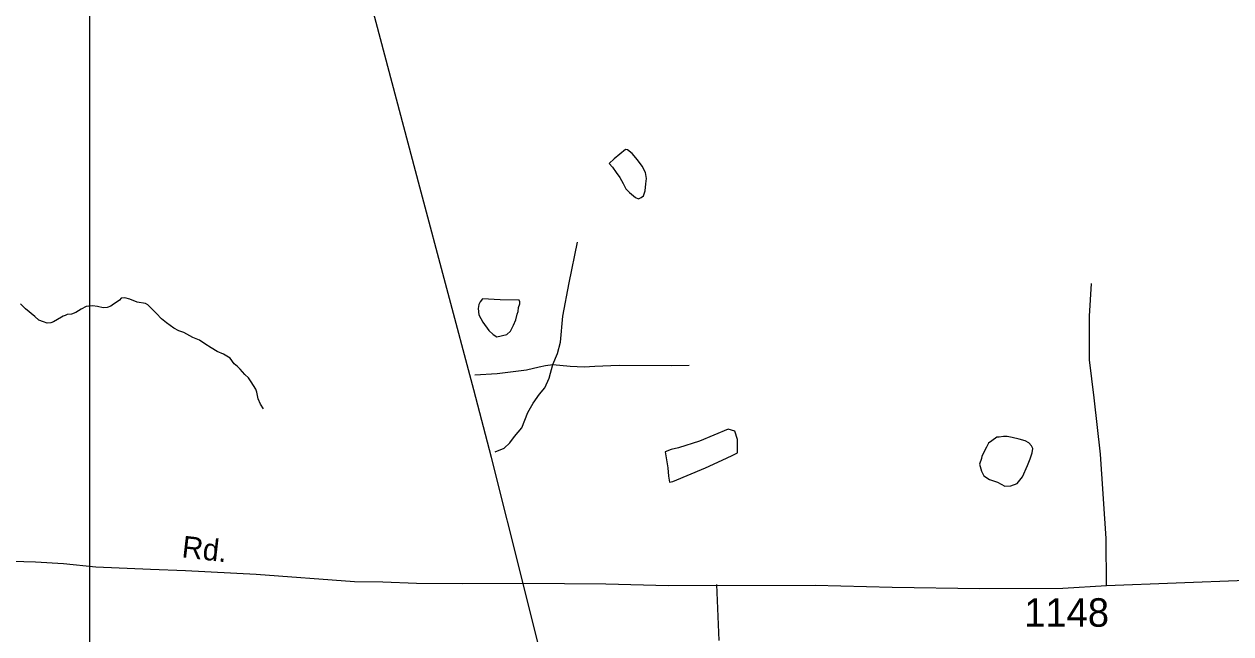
# Model space of a CAD drawing. Extents: x 2082433 to 2279600, y 546599 to 755198.
# Drawn here: x 2185676 to 2190966, y 595913 to 598585 of the extents above; entities that cross this region are included whole.
import ezdxf

# ---------------------------------------------------------------- set-up
doc = ezdxf.new("R2010")
doc.units = 0
for name, color, linetype in [('Exist Hydrographic Misc Water Feature', 7, 'Continuous'), ('Exist Hydrographic Pond Under 1500 Sq Ft', 7, 'Continuous'), ('Exist Road Non-System Type 51', 7, 'Continuous'), ('Exist Road Primary US Attributed', 7, 'Continuous'), ('Exist Road Secondary Type 51 Attributed', 7, 'Continuous'), ('Exist Road Secondary Type 51 Label', 7, 'Continuous'), ('Exist Road Secondary Type 51 Number Label', 7, 'Continuous'), ('Map Preparation Inset Cut Line', 7, 'Continuous')]:
    doc.layers.add(name, color=color, linetype=linetype)

msp = doc.modelspace()

# ---------------------------------------------------------------- linework, layer by layer
at = {"layer": 'Exist Hydrographic Misc Water Feature'}
for points in [[(2186354.3, 597240.8), (2186332.6, 597253), (2186300.2, 597275.8), (2186278.4, 597293.2), (2186256.3, 597316.1), (2186234.6, 597338.4), (2186218.2, 597354.7), (2186208.1, 597360.7), (2186172, 597366.5), (2186139.8, 597380.2), (2186117.9, 597386), (2186102.3, 597383.9), (2186094.1, 597375.8), (2186083.8, 597368), (2186068.3, 597357.8), (2186056.2, 597349.5), (2186040.2, 597343.4), (2186022.5, 597341.2), (2185998.3, 597347.3), (2185976, 597351.1), (2185960, 597349), (2185948.3, 597347.2), (2185926.2, 597335.1), (2185902.2, 597320.9), (2185884.5, 597314.6), (2185864.2, 597312.4), (2185856.4, 597308.7), (2185846.8, 597304.5), (2185840.6, 597300.6), (2185822.6, 597290.3), (2185805, 597280.4), (2185792.7, 597276.2), (2185776.7, 597274.1), (2185760.7, 597280.2), (2185740.6, 597287.7), (2185722.5, 597303.8), (2185682.1, 597337.5), (2185660.4, 597359.4)], [(2186726.3, 596899.5), (2186712.1, 596919.5), (2186702.1, 596943.3), (2186696.1, 596971.4), (2186691.8, 596985.5), (2186671.5, 597017.3), (2186659.6, 597034.9), (2186643.6, 597049.1), (2186623.3, 597072.8), (2186611.4, 597084.8), (2186597.3, 597096.6), (2186579, 597120.5), (2186550.5, 597138.2), (2186522.9, 597150.1), (2186496.8, 597165.7), (2186468.5, 597183.8), (2186444.7, 597199.6), (2186416, 597211.2), (2186376.5, 597233), (2186354.3, 597240.8)]]:
    msp.add_lwpolyline(points, dxfattribs=at)
at = {"layer": 'Exist Hydrographic Pond Under 1500 Sq Ft'}
for points in [[(2188263.1, 597994.3), (2188241.5, 597974), (2188255.9, 597958.1), (2188271.9, 597934.2), (2188287.7, 597912.3), (2188302, 597886.2), (2188314.3, 597862.5), (2188330.3, 597846.6), (2188356.4, 597824.8), (2188370.3, 597819.1), (2188380.8, 597824.8), (2188392.2, 597832.8), (2188398.4, 597855), (2188402.1, 597884.9), (2188404.1, 597908.9), (2188399.8, 597935.1), (2188385.9, 597962.8), (2188365.4, 597990.6), (2188341.2, 598018.6), (2188321.3, 598034.6), (2188313.1, 598036.2), (2188263.1, 597994.3)], [(2187763, 597377), (2187685.1, 597380.6), (2187675.4, 597368.3), (2187669.1, 597356.3), (2187667.4, 597338.3), (2187669.5, 597310.4), (2187687.5, 597278.5), (2187714, 597242.8), (2187732.2, 597224.7), (2187748.4, 597214.9), (2187791.9, 597225.4), (2187807.9, 597239.6), (2187821.4, 597265.6), (2187831.9, 597289.5), (2187837.4, 597313.4), (2187841.7, 597325.7), (2187843, 597343.8), (2187849.1, 597359.5), (2187849.1, 597367.6), (2187847.1, 597375.6), (2187763, 597377)], [(2190008.4, 596773.9), (2189986.4, 596777.6), (2189970.2, 596777.6), (2189950.3, 596775.4), (2189940.1, 596775.3), (2189918.3, 596759.1), (2189904.6, 596749), (2189894.6, 596731.1), (2189875.1, 596691.1), (2189873, 596680.8), (2189865, 596656.9), (2189873.4, 596625.2), (2189883.7, 596605), (2189907.9, 596589.1), (2189943.8, 596577.7), (2189975.5, 596559.9), (2190001.8, 596562), (2190029.5, 596572), (2190053.7, 596600.4), (2190074.8, 596650.3), (2190087.1, 596680.5), (2190094.9, 596706.5), (2190098.8, 596724.6), (2190092.6, 596736.4), (2190080.5, 596750.4), (2190064.3, 596758.2), (2190038.5, 596766.1), (2190008.4, 596773.9)]]:
    msp.add_lwpolyline(points, dxfattribs=at)
msp.add_lwpolyline([(2188636.9, 596756.9), (2188544.9, 596727.9), (2188513.5, 596720.6), (2188486.8, 596710.9), (2188498.9, 596640.7), (2188501.4, 596604.4), (2188506.2, 596577.8), (2188520.7, 596580.2), (2188663.5, 596640.7), (2188736.1, 596674.6), (2188779.7, 596694), (2188803.9, 596706.1), (2188803.9, 596718.2), (2188803.9, 596764.2), (2188791.8, 596800.5), (2188762.8, 596810.2)], close=True, dxfattribs=at)
at = {"layer": 'Exist Road Non-System Type 51'}
msp.add_line((2188710.9, 596128.8), (2188721.2, 595883.4), dxfattribs=at)
for points in [[(2187993.7, 597092.9), (2188014.4, 597141.7), (2188027.8, 597190.5), (2188038.1, 597305.8), (2188066.2, 597450.7), (2188102.4, 597628.9)], [(2190421.3, 596123.3), (2190419.3, 596330.6), (2190395.7, 596699.7), (2190367, 596947.4), (2190347.3, 597113.2), (2190346.3, 597305.7), (2190356.2, 597447.8)], [(2187652.2, 597048.5), (2187749.8, 597054.4), (2187878.4, 597069.2), (2187934.6, 597082.5), (2187961.2, 597088.4), (2187993.7, 597092.9)], [(2187740.9, 596709.9), (2187780.8, 596726.2), (2187806, 596749.8), (2187826.7, 596777.9), (2187857.7, 596816.4), (2187884.3, 596882.9), (2187908, 596924.3), (2187936.1, 596962.8), (2187958.3, 596990.9), (2187977.5, 597033.7), (2187993.7, 597092.9)], [(2187993.7, 597092.9), (2188070.6, 597085.5), (2188131.3, 597082.5), (2188178.6, 597085.5), (2188248.1, 597088.4), (2188287.3, 597090.7)], [(2188287.3, 597090.7), (2188513.5, 597089.2), (2188591.1, 597089.9)]]:
    msp.add_lwpolyline(points, dxfattribs=at)
at = {"layer": 'Exist Road Primary US Attributed'}
for points in [[(2187864.2, 596134.2), (2187725.5, 596686.1), (2187648.4, 596982.7), (2187411, 597869.8), (2187239, 598521), (2187157.4, 598829.6), (2187117.3, 598980.9), (2187015, 599381.4), (2186928.2, 599765.6), (2186873.7, 600007.3), (2186749, 600548.8), (2186706.8, 600724.3), (2186635, 601039.6), (2186584.8, 601261), (2186536, 601429.9), (2186489.6, 601576.3), (2186428.6, 601728.3), (2186368.6, 601863.4), (2186309.9, 601983.6), (2186132.6, 602327)], [(2188982.7, 589064.4), (2188970.1, 589259.5), (2188953, 589496.1), (2188921.9, 589794.2), (2188910, 590022.7), (2188863.3, 590567.1), (2188829.9, 590972), (2188811.4, 591230.1), (2188789.1, 591466), (2188767.6, 591782), (2188751.3, 591955.5), (2188729.8, 592274.5), (2188684.5, 592749.1), (2188637.8, 592986.5), (2188569.6, 593256.5), (2188524.3, 593456.7), (2188344.1, 594170.2), (2188222.5, 594667.2), (2188127.5, 595054.3), (2188024.4, 595471.2), (2187934.7, 595850.9), (2187864.2, 596134.2)]]:
    msp.add_lwpolyline(points, dxfattribs=at)
at = {"layer": 'Exist Road Secondary Type 51 Attributed'}
for points in [[(2187864.2, 596134.2), (2187598.7, 596131.3), (2187397, 596133.5), (2187248.6, 596138.7), (2187123.9, 596141.2), (2186693.2, 596172.6), (2186384.4, 596188.6), (2186230.8, 596194.5), (2185990.8, 596205.2), (2185848.7, 596220.3), (2185726.1, 596226.6), (2185624, 596230.5)], [(2191031.7, 596146.6), (2190421.3, 596123.3), (2190230, 596111.9), (2189866.5, 596110.5), (2189482, 596115.7), (2189144.8, 596124), (2188500.6, 596123.8), (2188226.6, 596131), (2187864.2, 596134.2)]]:
    msp.add_lwpolyline(points, dxfattribs=at)
at = {"layer": 'Map Preparation Inset Cut Line'}
msp.add_lwpolyline([(2125488.3, 630228.2), (2201171.6, 630228.2), (2201171.6, 601522.9), (2185962.8, 601519.6), (2185962.8, 585979.7), (2125488.3, 585979.7)], close=True, dxfattribs=at)

# ---------------------------------------------------------------- texts
at = {"layer": 'Exist Road Secondary Type 51 Label'}
msp.add_text('Rd.', height=95, rotation=353.4231, dxfattribs=at).set_placement((2186364.3, 596248.9))
at = {"layer": 'Exist Road Secondary Type 51 Number Label'}
msp.add_text('1148', height=125, dxfattribs=at).set_placement((2190060.5, 595943.9))

doc.saveas('drawing.dxf')
